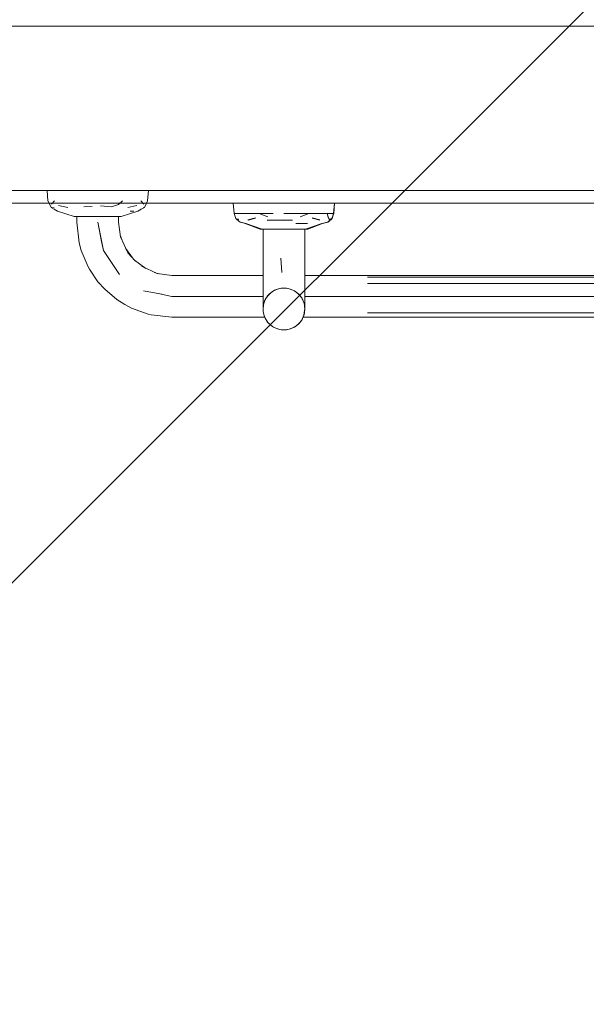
# Model space of a CAD drawing. Header units: millimetres. Extents: x 2 to 902, y -447 to 199.
# Tile 870 of 1056: x 45.489 to 46.383, y 183.121 to 184.676. Entities that reach past the tile are written whole.
import ezdxf

# ---------------------------------------------------------------- set-up
doc = ezdxf.new("R2010")
doc.units = ezdxf.units.MM
doc.header["$MEASUREMENT"] = 0
doc.linetypes.add('NULL', pattern=[0])
for name, color, linetype, lineweight in [('AF-Textos conduto', 7, 'Continuous', 9), ('Ambiente-Textos', 251, 'Continuous', 5), ('IFC-Elemento terminal-Contorno', 253, 'Continuous', 5), ('IFC-Parede padrão-Contorno', 44, 'Continuous', 5)]:
    doc.layers.add(name, color=color, linetype=linetype, lineweight=lineweight)
doc.styles.add('Arial', font='arial.ttf')

msp = doc.modelspace()

# ---------------------------------------------------------------- linework, layer by layer
at = {"layer": 'AF-Textos conduto'}
msp.add_lwpolyline([(47.7548, 186.0652), (45.3548, 183.6652), (42.1626, 183.6652)], dxfattribs=at)
at = {"layer": 'IFC-Elemento terminal-Contorno', "lineweight": 5}
for p, q in [((45.5321, 184.4063), (45.5375, 184.4063)), ((45.5321, 184.4063), (45.5335, 184.3903)), ((45.5375, 184.4063), (45.5428, 184.4063)), ((45.5428, 184.4063), (45.5575, 184.4063)), ((45.5575, 184.4063), (45.5721, 184.4063)), ((45.5721, 184.4063), (45.5921, 184.4063)), ((45.5921, 184.4063), (45.6121, 184.4063)), ((45.6121, 184.4063), (45.6321, 184.4063)), ((45.6321, 184.4063), (45.6521, 184.4063)), ((45.6521, 184.4063), (45.6667, 184.4063)), ((45.6667, 184.4063), (45.6813, 184.4063)), ((45.6813, 184.4063), (45.685, 184.4063)), ((45.685, 184.4063), (45.6921, 184.4063)), ((45.6907, 184.3903), (45.6921, 184.4063)), ((45.5335, 184.3903), (45.5368, 184.3831)), ((45.5353, 184.3863), (45.5368, 184.3831)), ((45.5368, 184.3831), (45.5384, 184.3795)), ((45.5368, 184.3831), (45.5384, 184.3795)), ((45.5384, 184.3795), (45.5397, 184.3794)), ((45.5384, 184.3795), (45.5436, 184.3768)), ((45.5384, 184.3795), (45.5397, 184.3794)), ((45.5384, 184.3795), (45.5436, 184.3768)), ((45.5392, 184.3849), (45.544, 184.3903)), ((45.5392, 184.3849), (45.5405, 184.3863)), ((45.5397, 184.3794), (45.5434, 184.3793)), ((45.5397, 184.3794), (45.5434, 184.3793)), ((45.5436, 184.3768), (45.5488, 184.3741)), ((45.5436, 184.3768), (45.5488, 184.3741)), ((45.5502, 184.383), (45.5647, 184.3797)), ((45.5502, 184.383), (45.5647, 184.3797)), ((45.59, 184.3807), (45.6032, 184.381)), ((45.59, 184.3807), (45.6032, 184.381)), ((45.6163, 184.3823), (45.6341, 184.3807)), ((45.6163, 184.3823), (45.6341, 184.3807)), ((45.6341, 184.3807), (45.6449, 184.3845)), ((45.6341, 184.3807), (45.6449, 184.3845)), ((45.6449, 184.3845), (45.6514, 184.3903)), ((45.6449, 184.3845), (45.647, 184.3863)), ((45.6595, 184.3797), (45.674, 184.383)), ((45.6595, 184.3797), (45.674, 184.383)), ((45.6753, 184.3741), (45.6806, 184.3768)), ((45.6753, 184.3741), (45.6806, 184.3768)), ((45.6801, 184.3903), (45.685, 184.3849)), ((45.6806, 184.3768), (45.6858, 184.3795)), ((45.6806, 184.3768), (45.6858, 184.3795)), ((45.6837, 184.3863), (45.685, 184.3849)), ((45.6845, 184.3794), (45.6858, 184.3795)), ((45.6845, 184.3794), (45.6858, 184.3795)), ((45.6858, 184.3795), (45.6907, 184.3903)), ((45.6858, 184.3795), (45.6889, 184.3863)), ((45.8261, 184.3863), (45.8275, 184.3703)), ((45.8261, 184.3863), (45.8275, 184.3703)), ((45.8262, 184.3863), (45.8315, 184.3863)), ((45.8262, 184.3863), (45.8276, 184.3703)), ((45.8315, 184.3863), (45.8369, 184.3863)), ((45.8369, 184.3863), (45.8515, 184.3863)), ((45.8515, 184.3863), (45.8661, 184.3863)), ((45.8661, 184.3863), (45.8861, 184.3863)), ((45.8861, 184.3863), (45.9061, 184.3863)), ((45.9061, 184.3863), (45.9325, 184.3863)), ((45.9325, 184.3863), (45.946, 184.3863)), ((45.946, 184.3863), (45.9607, 184.3863)), ((45.9607, 184.3863), (45.9753, 184.3863)), ((45.9753, 184.3863), (45.9806, 184.3863)), ((45.9806, 184.3863), (45.986, 184.3863)), ((45.9846, 184.3703), (45.986, 184.3863)), ((45.9847, 184.3703), (45.9861, 184.3863)), ((45.5488, 184.3741), (45.575, 184.3653)), ((45.5488, 184.3741), (45.575, 184.3653)), ((45.575, 184.3653), (45.5777, 184.3653)), ((45.575, 184.3653), (45.5777, 184.3653)), ((45.5777, 184.3653), (45.5804, 184.3653)), ((45.5777, 184.3653), (45.5804, 184.3653)), ((45.5791, 184.3564), (45.5791, 184.3653)), ((45.5791, 184.3564), (45.5791, 184.3653)), ((45.5804, 184.3653), (45.5832, 184.3653)), ((45.5804, 184.3653), (45.5859, 184.3653)), ((45.5832, 184.3653), (45.5859, 184.3653)), ((45.5859, 184.3653), (45.5924, 184.3653)), ((45.5859, 184.3653), (45.5924, 184.3653)), ((45.5924, 184.3653), (45.599, 184.3653)), ((45.5924, 184.3653), (45.599, 184.3653)), ((45.599, 184.3653), (45.6055, 184.3653)), ((45.599, 184.3653), (45.6055, 184.3653)), ((45.6055, 184.3653), (45.6121, 184.3653)), ((45.6055, 184.3653), (45.6121, 184.3653)), ((45.6121, 184.3653), (45.6186, 184.3653)), ((45.6121, 184.3653), (45.6186, 184.3653)), ((45.6186, 184.3653), (45.6252, 184.3653)), ((45.6186, 184.3653), (45.6252, 184.3653)), ((45.6252, 184.3653), (45.6317, 184.3653)), ((45.6252, 184.3653), (45.6383, 184.3653)), ((45.6317, 184.3653), (45.6383, 184.3653)), ((45.6383, 184.3653), (45.641, 184.3653)), ((45.6383, 184.3653), (45.641, 184.3653)), ((45.641, 184.3653), (45.6437, 184.3653)), ((45.641, 184.3653), (45.6437, 184.3653)), ((45.6437, 184.3653), (45.6464, 184.3653)), ((45.6437, 184.3653), (45.6464, 184.3653)), ((45.6451, 184.3564), (45.6451, 184.3653)), ((45.6451, 184.3564), (45.6451, 184.3653)), ((45.6464, 184.3653), (45.6492, 184.3653)), ((45.6464, 184.3653), (45.6492, 184.3653)), ((45.6492, 184.3653), (45.6753, 184.3741)), ((45.6492, 184.3653), (45.6753, 184.3741)), ((45.6633, 184.3741), (45.6663, 184.3741)), ((45.6633, 184.3741), (45.6693, 184.3741)), ((45.8275, 184.3703), (45.8298, 184.3637)), ((45.8275, 184.3703), (45.838, 184.3703)), ((45.8275, 184.3703), (45.8303, 184.3623)), ((45.8276, 184.3703), (45.8302, 184.3625)), ((45.8302, 184.3625), (45.8357, 184.3572)), ((45.8303, 184.3623), (45.8316, 184.361)), ((45.8303, 184.3623), (45.8316, 184.361)), ((45.8315, 184.3613), (45.8344, 184.3611)), ((45.8316, 184.361), (45.8318, 184.361)), ((45.8316, 184.361), (45.8339, 184.3589)), ((45.8316, 184.361), (45.8347, 184.3607)), ((45.8316, 184.361), (45.8362, 184.3568)), ((45.8328, 184.3703), (45.838, 184.3703)), ((45.838, 184.3703), (45.8668, 184.3703)), ((45.8491, 184.36), (45.8613, 184.3632)), ((45.8494, 184.3597), (45.8614, 184.363)), ((45.8524, 184.3703), (45.8668, 184.3703)), ((45.8668, 184.3703), (45.8805, 184.365)), ((45.8668, 184.3703), (45.8806, 184.3649)), ((45.8668, 184.3703), (45.8889, 184.3703)), ((45.8796, 184.3596), (45.8926, 184.3597)), ((45.8801, 184.3703), (45.8889, 184.3703)), ((45.8926, 184.3597), (45.9061, 184.3599)), ((45.8927, 184.3594), (45.9061, 184.3595)), ((45.9061, 184.3703), (45.9454, 184.3703)), ((45.9061, 184.3703), (45.9233, 184.3703)), ((45.9061, 184.3599), (45.9196, 184.3597)), ((45.9061, 184.3595), (45.9194, 184.3594)), ((45.9233, 184.3703), (45.9257, 184.3703)), ((45.9316, 184.3649), (45.9454, 184.3703)), ((45.9317, 184.365), (45.9453, 184.3703)), ((45.9454, 184.3703), (45.9741, 184.3703)), ((45.9454, 184.3703), (45.9598, 184.3703)), ((45.9507, 184.363), (45.9627, 184.3597)), ((45.9509, 184.3632), (45.963, 184.36)), ((45.9741, 184.3703), (45.976, 184.3648)), ((45.9741, 184.3703), (45.9758, 184.3645)), ((45.9741, 184.3703), (45.9847, 184.3703)), ((45.9741, 184.3703), (45.9794, 184.3703)), ((45.9758, 184.3645), (45.9775, 184.3607)), ((45.976, 184.3648), (45.9779, 184.3608)), ((45.976, 184.3568), (45.9806, 184.361)), ((45.9765, 184.3572), (45.982, 184.3625)), ((45.9775, 184.3607), (45.9819, 184.3623)), ((45.9778, 184.3611), (45.982, 184.3625)), ((45.9783, 184.3589), (45.9806, 184.361)), ((45.9806, 184.361), (45.9819, 184.3623)), ((45.9806, 184.361), (45.9819, 184.3623)), ((45.9816, 184.3622), (45.9819, 184.3623)), ((45.9819, 184.3623), (45.9847, 184.3703)), ((45.982, 184.3625), (45.9846, 184.3703)), ((45.9823, 184.3636), (45.9847, 184.3703)), ((45.5791, 184.3564), (45.583, 184.3236)), ((45.5791, 184.3564), (45.583, 184.3236)), ((45.6121, 184.3564), (45.6153, 184.3403)), ((45.6121, 184.3564), (45.6181, 184.3259)), ((45.6121, 184.3564), (45.6153, 184.3403)), ((45.6121, 184.3564), (45.621, 184.3116)), ((45.6451, 184.3564), (45.6479, 184.3335)), ((45.6451, 184.3564), (45.6479, 184.3335)), ((45.8357, 184.3572), (45.845, 184.3542)), ((45.8357, 184.3572), (45.8363, 184.3569)), ((45.8359, 184.3571), (45.8362, 184.3568)), ((45.8362, 184.3568), (45.8418, 184.3552)), ((45.8362, 184.3568), (45.8368, 184.3565)), ((45.8362, 184.3568), (45.8459, 184.3541)), ((45.8362, 184.3568), (45.8368, 184.3565)), ((45.8363, 184.3569), (45.845, 184.3542)), ((45.8368, 184.3565), (45.8431, 184.3548)), ((45.8368, 184.3565), (45.8459, 184.3541)), ((45.845, 184.3542), (45.8714, 184.3453)), ((45.845, 184.3542), (45.8686, 184.3453)), ((45.8459, 184.3541), (45.869, 184.3453)), ((45.8459, 184.3541), (45.8717, 184.3453)), ((45.8686, 184.3453), (45.8714, 184.3453)), ((45.869, 184.3453), (45.8717, 184.3453)), ((45.869, 184.3453), (45.8799, 184.3453)), ((45.869, 184.3453), (45.8717, 184.3453)), ((45.8714, 184.3453), (45.8741, 184.3453)), ((45.8717, 184.3453), (45.8745, 184.3453)), ((45.8717, 184.3453), (45.8745, 184.3453)), ((45.8731, 184.3364), (45.8731, 184.3453)), ((45.8731, 184.3364), (45.8731, 184.3453)), ((45.8741, 184.3453), (45.8796, 184.3453)), ((45.8745, 184.3453), (45.8799, 184.3453)), ((45.8745, 184.3453), (45.8772, 184.3453)), ((45.8772, 184.3453), (45.8799, 184.3453)), ((45.8796, 184.3453), (45.8862, 184.3453)), ((45.8798, 184.3593), (45.8927, 184.3594)), ((45.8799, 184.3453), (45.8864, 184.3453)), ((45.8799, 184.3453), (45.893, 184.3453)), ((45.8862, 184.3453), (45.8928, 184.3453)), ((45.8928, 184.3453), (45.8995, 184.3453)), ((45.893, 184.3453), (45.8995, 184.3453)), ((45.8995, 184.3453), (45.9061, 184.3453)), ((45.8995, 184.3453), (45.9061, 184.3453)), ((45.9061, 184.3453), (45.9127, 184.3453)), ((45.9061, 184.3453), (45.9192, 184.3453)), ((45.9061, 184.3453), (45.9126, 184.3453)), ((45.9126, 184.3453), (45.9192, 184.3453)), ((45.9127, 184.3453), (45.9193, 184.3453)), ((45.9192, 184.3453), (45.9257, 184.3453)), ((45.9193, 184.3453), (45.926, 184.3453)), ((45.9247, 184.3541), (45.9433, 184.3541)), ((45.9247, 184.3541), (45.934, 184.3541)), ((45.9257, 184.3453), (45.9323, 184.3453)), ((45.9257, 184.3453), (45.9323, 184.3453)), ((45.926, 184.3453), (45.9326, 184.3453)), ((45.9323, 184.3453), (45.935, 184.3453)), ((45.9323, 184.3453), (45.9377, 184.3453)), ((45.9326, 184.3453), (45.9353, 184.3453)), ((45.935, 184.3453), (45.9377, 184.3453)), ((45.9353, 184.3453), (45.9381, 184.3453)), ((45.9377, 184.3453), (45.9404, 184.3453)), ((45.9377, 184.3453), (45.9404, 184.3453)), ((45.9381, 184.3453), (45.9408, 184.3453)), ((45.9391, 184.3364), (45.9391, 184.3453)), ((45.9391, 184.3364), (45.9391, 184.3453)), ((45.9404, 184.3453), (45.9662, 184.3541)), ((45.9404, 184.3453), (45.9432, 184.3453)), ((45.9404, 184.3453), (45.9432, 184.3453)), ((45.9408, 184.3453), (45.9671, 184.3542)), ((45.9408, 184.3453), (45.9436, 184.3453)), ((45.9432, 184.3453), (45.9662, 184.3541)), ((45.9436, 184.3453), (45.9671, 184.3542)), ((45.9662, 184.3541), (45.9754, 184.3565)), ((45.9671, 184.3542), (45.9759, 184.3569)), ((45.9691, 184.3548), (45.9754, 184.3565)), ((45.9754, 184.3565), (45.976, 184.3568)), ((45.9754, 184.3565), (45.976, 184.3568)), ((45.9759, 184.3569), (45.9765, 184.3572)), ((45.976, 184.3568), (45.9763, 184.3571)), ((45.6153, 184.3403), (45.6181, 184.3259)), ((45.6153, 184.3403), (45.6181, 184.3259)), ((45.6476, 184.336), (45.65, 184.329)), ((45.6476, 184.336), (45.65, 184.329)), ((45.6479, 184.3335), (45.6595, 184.3082)), ((45.6479, 184.3335), (45.6595, 184.3082)), ((45.8731, 184.3203), (45.8731, 184.3364)), ((45.8731, 184.2916), (45.8731, 184.3364)), ((45.8731, 184.3203), (45.8731, 184.3364)), ((45.9391, 184.3203), (45.9391, 184.3364)), ((45.9391, 184.2916), (45.9391, 184.3364)), ((45.9391, 184.3203), (45.9391, 184.3364)), ((45.583, 184.3236), (45.5861, 184.3118)), ((45.583, 184.3236), (45.5861, 184.3118)), ((45.6181, 184.3259), (45.621, 184.3116)), ((45.6562, 184.3155), (45.6687, 184.2981)), ((45.6562, 184.3155), (45.6687, 184.2981)), ((45.8731, 184.2916), (45.8731, 184.3203)), ((45.8731, 184.3059), (45.8731, 184.3203)), ((45.9391, 184.3059), (45.9391, 184.3203)), ((45.9391, 184.2916), (45.9391, 184.3203)), ((45.9391, 184.3059), (45.9391, 184.3203)), ((45.5861, 184.3118), (45.5971, 184.2857)), ((45.5861, 184.3118), (45.5971, 184.2857)), ((45.621, 184.3116), (45.6337, 184.2926)), ((45.621, 184.3116), (45.6464, 184.2736)), ((45.6595, 184.3082), (45.6711, 184.2954)), ((45.6595, 184.3082), (45.6711, 184.2954)), ((45.8731, 184.2916), (45.8731, 184.3059)), ((45.9013, 184.2998), (45.9028, 184.2768)), ((45.9013, 184.2998), (45.9028, 184.2768)), ((45.9391, 184.2916), (45.9391, 184.3059)), ((45.9391, 184.2916), (45.9391, 184.3059)), ((45.5971, 184.2857), (45.599, 184.2822)), ((45.5971, 184.2857), (45.599, 184.2822)), ((45.599, 184.2822), (45.6125, 184.2622)), ((45.599, 184.2822), (45.6125, 184.2622)), ((45.6337, 184.2926), (45.6464, 184.2736)), ((45.6703, 184.2964), (45.6882, 184.2834)), ((45.6703, 184.2964), (45.6882, 184.2834)), ((45.681, 184.2868), (45.7062, 184.2752)), ((45.681, 184.2868), (45.7062, 184.2752)), ((45.8731, 184.2726), (45.8731, 184.2916)), ((45.8731, 184.2536), (45.8731, 184.2916)), ((45.8731, 184.2726), (45.8731, 184.2916)), ((45.9391, 184.2726), (45.9391, 184.2916)), ((45.9391, 184.2536), (45.9391, 184.2916)), ((45.9391, 184.2726), (45.9391, 184.2916)), ((45.7017, 184.2772), (45.7088, 184.2748)), ((45.7017, 184.2772), (45.7088, 184.2748)), ((45.7062, 184.2752), (45.7291, 184.2723)), ((45.7062, 184.2752), (45.7291, 184.2723)), ((45.7291, 184.2723), (45.8731, 184.2722)), ((45.7291, 184.2723), (45.8731, 184.2722)), ((45.8731, 184.2536), (45.8731, 184.2726)), ((45.8731, 184.2536), (45.8731, 184.2726)), ((45.9391, 184.2536), (45.9391, 184.2726)), ((45.9391, 184.2536), (45.9391, 184.2726)), ((45.9391, 184.2722), (46.1665, 184.272)), ((45.9391, 184.2722), (46.1665, 184.272)), ((46.0379, 184.2698), (46.7943, 184.2698)), ((46.1665, 184.272), (46.6553, 184.272)), ((46.1665, 184.272), (46.6553, 184.272)), ((45.6125, 184.2622), (45.6232, 184.2506)), ((45.6125, 184.2622), (45.6232, 184.2506)), ((45.6232, 184.2506), (45.6421, 184.2345)), ((45.6232, 184.2506), (45.6421, 184.2345)), ((45.8731, 184.2409), (45.8731, 184.2536)), ((45.8731, 184.2409), (45.8731, 184.2536)), ((45.8935, 184.2498), (45.8975, 184.2512)), ((45.8935, 184.2498), (45.8975, 184.2512)), ((45.8957, 184.2506), (45.9003, 184.2517)), ((45.8957, 184.2506), (45.9003, 184.2517)), ((45.8975, 184.2512), (45.9018, 184.252)), ((45.8975, 184.2512), (45.9018, 184.252)), ((45.9003, 184.2517), (45.9033, 184.2521)), ((45.9003, 184.2517), (45.9033, 184.2521)), ((45.9003, 184.2517), (45.9018, 184.252)), ((45.9003, 184.2517), (45.9018, 184.252)), ((45.9018, 184.252), (45.9061, 184.2523)), ((45.9018, 184.252), (45.9061, 184.2523)), ((45.9018, 184.252), (45.9033, 184.2521)), ((45.9018, 184.252), (45.9033, 184.2521)), ((45.9033, 184.2521), (45.908, 184.2522)), ((45.9033, 184.2521), (45.908, 184.2522)), ((45.9061, 184.2523), (45.9104, 184.252)), ((45.9061, 184.2523), (45.908, 184.2522)), ((45.908, 184.2522), (45.9127, 184.2516)), ((45.908, 184.2522), (45.9104, 184.252)), ((45.908, 184.2522), (45.9127, 184.2516)), ((45.908, 184.2522), (45.9104, 184.252)), ((45.9104, 184.252), (45.9146, 184.2512)), ((45.9104, 184.252), (45.9127, 184.2516)), ((45.9104, 184.252), (45.9127, 184.2516)), ((45.9127, 184.2516), (45.9173, 184.2503)), ((45.9127, 184.2516), (45.9146, 184.2512)), ((45.9127, 184.2516), (45.9173, 184.2503)), ((45.9146, 184.2512), (45.9187, 184.2498)), ((45.9146, 184.2512), (45.9187, 184.2498)), ((45.9391, 184.2409), (45.9391, 184.2536)), ((45.9391, 184.2409), (45.9391, 184.2536)), ((46.0379, 184.2594), (46.7943, 184.2594)), ((45.6843, 184.2482), (45.6987, 184.2454)), ((45.6987, 184.2454), (45.7131, 184.2425)), ((45.7073, 184.2437), (45.7291, 184.2393)), ((45.7291, 184.2393), (45.8731, 184.2393)), ((45.8731, 184.2282), (45.8731, 184.2409)), ((45.8731, 184.2282), (45.8731, 184.2409)), ((45.876, 184.2325), (45.8786, 184.2374)), ((45.876, 184.2325), (45.8786, 184.2374)), ((45.8766, 184.2341), (45.8775, 184.2358)), ((45.8766, 184.2341), (45.8775, 184.2358)), ((45.8775, 184.2358), (45.8786, 184.2374)), ((45.8775, 184.2358), (45.8786, 184.2374)), ((45.8786, 184.2374), (45.8815, 184.2412)), ((45.8786, 184.2374), (45.8815, 184.2412)), ((45.8786, 184.2374), (45.8799, 184.2394)), ((45.8786, 184.2374), (45.8799, 184.2394)), ((45.8799, 184.2394), (45.8828, 184.2427)), ((45.8799, 184.2394), (45.8828, 184.2427)), ((45.8799, 184.2394), (45.8815, 184.2412)), ((45.8799, 184.2394), (45.8815, 184.2412)), ((45.8815, 184.2412), (45.8849, 184.2445)), ((45.8815, 184.2412), (45.8849, 184.2445)), ((45.8828, 184.2427), (45.886, 184.2455)), ((45.8828, 184.2427), (45.886, 184.2455)), ((45.8848, 184.2445), (45.8873, 184.2464)), ((45.8848, 184.2445), (45.8873, 184.2464)), ((45.8848, 184.2445), (45.886, 184.2455)), ((45.8848, 184.2445), (45.886, 184.2455)), ((45.886, 184.2455), (45.8896, 184.2479)), ((45.886, 184.2455), (45.8896, 184.2479)), ((45.886, 184.2455), (45.8873, 184.2464)), ((45.886, 184.2455), (45.8873, 184.2464)), ((45.8873, 184.2464), (45.8913, 184.2488)), ((45.8873, 184.2464), (45.8913, 184.2488)), ((45.8896, 184.2479), (45.8935, 184.2498)), ((45.8896, 184.2479), (45.8913, 184.2488)), ((45.8913, 184.2488), (45.8957, 184.2506)), ((45.8913, 184.2488), (45.8957, 184.2506)), ((45.8913, 184.2488), (45.8935, 184.2498)), ((45.8913, 184.2488), (45.8935, 184.2498)), ((45.8935, 184.2498), (45.8957, 184.2506)), ((45.8935, 184.2498), (45.8957, 184.2506)), ((45.9173, 184.2503), (45.9201, 184.2491)), ((45.9173, 184.2503), (45.9187, 184.2498)), ((45.9173, 184.2503), (45.9201, 184.2491)), ((45.9173, 184.2503), (45.9187, 184.2498)), ((45.9187, 184.2498), (45.9226, 184.2479)), ((45.9187, 184.2498), (45.9201, 184.2491)), ((45.9187, 184.2498), (45.9226, 184.2479)), ((45.9187, 184.2498), (45.9201, 184.2491)), ((45.9201, 184.2491), (45.9242, 184.2468)), ((45.9201, 184.2491), (45.9242, 184.2468)), ((45.9226, 184.2479), (45.9262, 184.2455)), ((45.9226, 184.2479), (45.9242, 184.2468)), ((45.9242, 184.2468), (45.928, 184.2439)), ((45.9242, 184.2468), (45.9262, 184.2455)), ((45.9242, 184.2468), (45.928, 184.2439)), ((45.9242, 184.2468), (45.9262, 184.2455)), ((45.9262, 184.2455), (45.9294, 184.2427)), ((45.9262, 184.2455), (45.928, 184.2439)), ((45.9262, 184.2455), (45.928, 184.2439)), ((45.928, 184.2439), (45.9313, 184.2406)), ((45.928, 184.2439), (45.9294, 184.2427)), ((45.928, 184.2439), (45.9313, 184.2406)), ((45.9294, 184.2427), (45.9323, 184.2394)), ((45.9294, 184.2427), (45.9313, 184.2406)), ((45.9313, 184.2406), (45.9317, 184.24)), ((45.9313, 184.2406), (45.9323, 184.2394)), ((45.9313, 184.2406), (45.9331, 184.2381)), ((45.9313, 184.2406), (45.9323, 184.2394)), ((45.9317, 184.24), (45.9331, 184.2381)), ((45.9323, 184.2394), (45.9347, 184.2358)), ((45.9323, 184.2394), (45.9331, 184.2381)), ((45.9323, 184.2394), (45.9347, 184.2358)), ((45.9323, 184.2394), (45.9331, 184.2381)), ((45.9331, 184.2381), (45.9355, 184.2341)), ((45.9331, 184.2381), (45.9355, 184.2341)), ((45.9347, 184.2358), (45.9366, 184.232)), ((45.9347, 184.2358), (45.9355, 184.2341)), ((45.9391, 184.2282), (45.9391, 184.2409)), ((45.9391, 184.2282), (45.9391, 184.2409)), ((45.9391, 184.2393), (46.2965, 184.2393)), ((46.2965, 184.2393), (46.6998, 184.2393)), ((45.6421, 184.2345), (45.6547, 184.2264)), ((45.6421, 184.2345), (45.6547, 184.2264)), ((45.6547, 184.2264), (45.6657, 184.2205)), ((45.6547, 184.2264), (45.6657, 184.2205)), ((45.6657, 184.2205), (45.692, 184.2113)), ((45.6657, 184.2205), (45.692, 184.2113)), ((45.8731, 184.2254), (45.8731, 184.2282)), ((45.8731, 184.2225), (45.8731, 184.2282)), ((45.8731, 184.2193), (45.8737, 184.2256)), ((45.8731, 184.2193), (45.8737, 184.2256)), ((45.8731, 184.2225), (45.8731, 184.2254)), ((45.8731, 184.2225), (45.8731, 184.2254)), ((45.8731, 184.2193), (45.874, 184.2249)), ((45.8731, 184.2193), (45.874, 184.2249)), ((45.8731, 184.2193), (45.874, 184.2249)), ((45.8731, 184.2193), (45.874, 184.2249)), ((45.8731, 184.2193), (45.8731, 184.2225)), ((45.8731, 184.2193), (45.8731, 184.2225)), ((45.8737, 184.2256), (45.8745, 184.2286)), ((45.8737, 184.2256), (45.8745, 184.2286)), ((45.8737, 184.2256), (45.8742, 184.228)), ((45.8737, 184.2256), (45.8742, 184.228)), ((45.874, 184.2249), (45.8745, 184.2289)), ((45.874, 184.2249), (45.8745, 184.2289)), ((45.8742, 184.228), (45.8745, 184.2287)), ((45.8742, 184.228), (45.8745, 184.2287)), ((45.8742, 184.2279), (45.8742, 184.228)), ((45.8745, 184.2289), (45.876, 184.2325)), ((45.8745, 184.2289), (45.876, 184.2325)), ((45.8745, 184.2289), (45.8748, 184.2297)), ((45.8745, 184.2289), (45.8748, 184.2297)), ((45.8748, 184.2297), (45.876, 184.2325)), ((45.8748, 184.2297), (45.876, 184.2325)), ((45.8748, 184.2297), (45.8756, 184.232)), ((45.8748, 184.2297), (45.8756, 184.232)), ((45.8756, 184.232), (45.8769, 184.2343)), ((45.8756, 184.232), (45.8769, 184.2343)), ((45.8756, 184.232), (45.8766, 184.2341)), ((45.8756, 184.232), (45.8766, 184.2341)), ((45.9355, 184.2341), (45.9373, 184.2297)), ((45.9355, 184.2341), (45.9366, 184.232)), ((45.9355, 184.2341), (45.9373, 184.2297)), ((45.9355, 184.2341), (45.9366, 184.232)), ((45.9366, 184.232), (45.9373, 184.2297)), ((45.9366, 184.232), (45.938, 184.2279)), ((45.9366, 184.232), (45.9373, 184.2297)), ((45.9366, 184.232), (45.938, 184.2279)), ((45.9373, 184.2297), (45.9384, 184.2258)), ((45.9373, 184.2297), (45.9384, 184.226)), ((45.938, 184.2279), (45.9385, 184.2255)), ((45.938, 184.2279), (45.9385, 184.2255)), ((45.9384, 184.2261), (45.9387, 184.2234)), ((45.9384, 184.226), (45.9386, 184.2252)), ((45.9384, 184.226), (45.9387, 184.2234)), ((45.9384, 184.226), (45.9386, 184.2252)), ((45.9384, 184.2259), (45.9385, 184.2256)), ((45.9385, 184.2256), (45.9386, 184.2252)), ((45.9385, 184.2256), (45.9386, 184.2252)), ((45.9386, 184.2252), (45.9391, 184.2193)), ((45.9386, 184.2252), (45.9387, 184.2234)), ((45.9387, 184.2234), (45.9391, 184.2193)), ((45.9387, 184.2234), (45.9391, 184.2193)), ((45.9391, 184.2254), (45.9391, 184.2282)), ((45.9391, 184.2193), (45.9391, 184.2282)), ((45.9391, 184.2225), (45.9391, 184.2282)), ((45.9391, 184.2225), (45.9391, 184.2254)), ((45.9391, 184.2193), (45.9391, 184.2254)), ((45.9391, 184.2193), (45.9391, 184.2225)), ((45.9391, 184.2193), (45.9391, 184.2225)), ((45.692, 184.2113), (45.6964, 184.2102)), ((45.692, 184.2113), (45.6964, 184.2102)), ((45.6964, 184.2102), (45.7291, 184.2063)), ((45.6964, 184.2102), (45.7291, 184.2063)), ((45.7291, 184.2063), (45.8757, 184.2064)), ((45.7291, 184.2063), (45.8757, 184.2064)), ((45.8731, 184.2193), (45.8734, 184.2153)), ((45.8731, 184.2193), (45.8734, 184.2153)), ((45.8734, 184.2153), (45.8738, 184.2126)), ((45.8734, 184.2153), (45.8736, 184.2135)), ((45.8734, 184.2153), (45.8738, 184.2126)), ((45.8734, 184.2153), (45.8736, 184.2135)), ((45.8736, 184.2135), (45.8737, 184.2131)), ((45.8736, 184.2135), (45.8738, 184.2127)), ((45.8736, 184.2135), (45.8737, 184.2131)), ((45.8736, 184.2135), (45.8738, 184.2127)), ((45.8737, 184.2132), (45.8742, 184.2108)), ((45.8737, 184.2131), (45.8738, 184.2127)), ((45.8737, 184.2129), (45.8742, 184.2108)), ((45.8737, 184.2129), (45.8748, 184.2089)), ((45.8738, 184.2127), (45.8748, 184.2089)), ((45.8742, 184.2108), (45.8748, 184.2089)), ((45.8742, 184.2108), (45.8756, 184.2067)), ((45.8748, 184.2089), (45.8766, 184.2046)), ((45.8748, 184.2089), (45.8756, 184.2067)), ((45.8748, 184.2089), (45.8755, 184.207)), ((45.8748, 184.2089), (45.8766, 184.2046)), ((45.8748, 184.2089), (45.8756, 184.2067)), ((45.8755, 184.207), (45.8756, 184.2067)), ((45.8756, 184.2067), (45.8757, 184.2064)), ((45.8756, 184.2067), (45.8757, 184.2064)), ((45.8756, 184.2067), (45.8766, 184.2046)), ((45.8756, 184.2067), (45.8757, 184.2064)), ((45.8756, 184.2067), (45.8757, 184.2064)), ((45.8756, 184.2067), (45.8757, 184.2064)), ((45.8756, 184.2067), (45.8766, 184.2046)), ((45.8766, 184.2046), (45.8775, 184.2028)), ((45.8766, 184.2046), (45.8791, 184.2005)), ((45.8766, 184.2046), (45.8775, 184.2028)), ((45.8766, 184.2046), (45.8791, 184.2005)), ((45.9336, 184.2012), (45.9361, 184.2061)), ((45.9336, 184.2012), (45.9361, 184.2061)), ((45.9347, 184.2028), (45.9356, 184.2045)), ((45.9347, 184.2028), (45.9356, 184.2045)), ((45.9352, 184.2044), (45.9366, 184.2067)), ((45.9352, 184.2044), (45.9366, 184.2067)), ((45.9356, 184.2045), (45.9366, 184.2067)), ((45.9356, 184.2045), (45.9366, 184.2067)), ((45.9361, 184.2061), (45.9377, 184.2098)), ((45.9361, 184.2061), (45.9377, 184.2098)), ((45.9361, 184.2061), (45.9374, 184.2089)), ((45.9361, 184.2061), (45.9374, 184.2089)), ((45.9365, 184.2065), (45.9374, 184.2089)), ((45.9365, 184.2065), (45.9374, 184.2089)), ((45.9365, 184.2065), (45.9366, 184.2067)), ((45.9365, 184.2065), (45.9366, 184.2067)), ((45.9365, 184.2065), (46.1665, 184.2066)), ((45.9365, 184.2065), (46.1665, 184.2066)), ((45.9374, 184.2089), (45.9377, 184.2098)), ((45.9374, 184.2089), (45.9377, 184.2098)), ((45.9377, 184.2098), (45.9382, 184.2137)), ((45.9377, 184.2098), (45.9382, 184.2137)), ((45.9377, 184.21), (45.9385, 184.2131)), ((45.9377, 184.21), (45.9385, 184.2131)), ((45.9377, 184.2099), (45.9379, 184.2106)), ((45.9377, 184.2099), (45.9379, 184.2106)), ((45.9379, 184.2106), (45.9385, 184.2131)), ((45.9379, 184.2106), (45.9385, 184.2131)), ((45.9382, 184.2137), (45.9391, 184.2193)), ((45.9382, 184.2137), (45.9391, 184.2193)), ((45.9382, 184.2137), (45.9391, 184.2193)), ((45.9385, 184.2131), (45.9391, 184.2193)), ((45.9385, 184.2131), (45.9391, 184.2193)), ((46.0379, 184.2131), (46.7943, 184.2131)), ((46.0379, 184.2066), (46.4161, 184.2066)), ((46.0379, 184.2066), (46.7943, 184.2066)), ((45.8775, 184.2028), (45.8791, 184.2005)), ((45.8775, 184.2028), (45.8799, 184.1992)), ((45.8791, 184.2005), (45.8795, 184.1999)), ((45.8791, 184.2005), (45.8799, 184.1992)), ((45.8791, 184.2005), (45.8809, 184.1981)), ((45.8791, 184.2005), (45.8799, 184.1992)), ((45.8795, 184.1999), (45.8809, 184.1981)), ((45.8799, 184.1992), (45.8809, 184.1981)), ((45.8799, 184.1992), (45.8809, 184.1981)), ((45.8809, 184.1981), (45.8828, 184.196)), ((45.8809, 184.1981), (45.8842, 184.1947)), ((45.8809, 184.1981), (45.8828, 184.196)), ((45.8809, 184.1981), (45.8842, 184.1947)), ((45.8828, 184.196), (45.8842, 184.1947)), ((45.8828, 184.196), (45.8842, 184.1947)), ((45.8842, 184.1947), (45.888, 184.1918)), ((45.8842, 184.1947), (45.886, 184.1931)), ((45.8842, 184.1947), (45.888, 184.1918)), ((45.8842, 184.1947), (45.886, 184.1931)), ((45.886, 184.1931), (45.888, 184.1918)), ((45.886, 184.1931), (45.888, 184.1918)), ((45.888, 184.1918), (45.8896, 184.1907)), ((45.888, 184.1918), (45.8921, 184.1895)), ((45.888, 184.1918), (45.8896, 184.1907)), ((45.888, 184.1918), (45.8921, 184.1895)), ((45.8896, 184.1907), (45.8921, 184.1895)), ((45.8896, 184.1907), (45.8921, 184.1895)), ((45.8921, 184.1895), (45.8949, 184.1883)), ((45.8921, 184.1895), (45.8935, 184.1888)), ((45.8921, 184.1895), (45.8949, 184.1883)), ((45.8921, 184.1895), (45.8935, 184.1888)), ((45.8935, 184.1888), (45.8949, 184.1883)), ((45.8935, 184.1888), (45.8975, 184.1874)), ((45.8935, 184.1888), (45.8949, 184.1883)), ((45.9146, 184.1874), (45.9187, 184.1888)), ((45.9164, 184.1881), (45.9209, 184.1899)), ((45.9164, 184.1881), (45.9209, 184.1899)), ((45.9164, 184.1881), (45.9187, 184.1888)), ((45.9164, 184.1881), (45.9187, 184.1888)), ((45.9187, 184.1888), (45.9226, 184.1907)), ((45.9187, 184.1888), (45.9209, 184.1899)), ((45.9187, 184.1888), (45.9209, 184.1899)), ((45.9209, 184.1899), (45.9249, 184.1923)), ((45.9209, 184.1899), (45.9249, 184.1923)), ((45.9209, 184.1899), (45.9226, 184.1907)), ((45.9226, 184.1907), (45.9262, 184.1931)), ((45.9226, 184.1907), (45.9249, 184.1923)), ((45.9249, 184.1923), (45.9273, 184.1942)), ((45.9249, 184.1923), (45.9273, 184.1942)), ((45.9249, 184.1923), (45.9262, 184.1931)), ((45.9249, 184.1923), (45.9262, 184.1931)), ((45.9262, 184.1931), (45.9294, 184.196)), ((45.9262, 184.1931), (45.9273, 184.1942)), ((45.9262, 184.1931), (45.9273, 184.1942)), ((45.9273, 184.1942), (45.9307, 184.1974)), ((45.9273, 184.1942), (45.9307, 184.1974)), ((45.9273, 184.1942), (45.9294, 184.196)), ((45.9294, 184.196), (45.9323, 184.1992)), ((45.9294, 184.196), (45.9307, 184.1974)), ((45.9307, 184.1974), (45.9336, 184.2012)), ((45.9307, 184.1974), (45.9336, 184.2012)), ((45.9307, 184.1974), (45.9323, 184.1992)), ((45.9307, 184.1974), (45.9323, 184.1992)), ((45.9323, 184.1992), (45.9336, 184.2012)), ((45.9323, 184.1992), (45.9336, 184.2012)), ((45.9336, 184.2012), (45.9347, 184.2028)), ((45.9336, 184.2012), (45.9347, 184.2028)), ((45.8949, 184.1883), (45.8975, 184.1874)), ((45.8949, 184.1883), (45.8994, 184.1871)), ((45.8949, 184.1883), (45.8994, 184.1871)), ((45.8975, 184.1874), (45.8994, 184.1871)), ((45.8975, 184.1874), (45.9018, 184.1866)), ((45.8994, 184.1871), (45.9042, 184.1864)), ((45.8994, 184.1871), (45.9018, 184.1866)), ((45.8994, 184.1871), (45.9042, 184.1864)), ((45.8994, 184.1871), (45.9018, 184.1866)), ((45.9018, 184.1866), (45.9042, 184.1864)), ((45.9018, 184.1866), (45.9042, 184.1864)), ((45.9042, 184.1864), (45.9089, 184.1865)), ((45.9042, 184.1864), (45.9089, 184.1865)), ((45.9042, 184.1864), (45.9061, 184.1863)), ((45.9042, 184.1864), (45.9061, 184.1863)), ((45.9061, 184.1863), (45.9104, 184.1866)), ((45.9061, 184.1863), (45.9089, 184.1865)), ((45.9089, 184.1865), (45.9119, 184.1869)), ((45.9089, 184.1865), (45.9119, 184.1869)), ((45.9089, 184.1865), (45.9104, 184.1866)), ((45.9089, 184.1865), (45.9104, 184.1866)), ((45.9104, 184.1866), (45.9146, 184.1874)), ((45.9104, 184.1866), (45.9119, 184.1869)), ((45.9104, 184.1866), (45.9119, 184.1869)), ((45.9119, 184.1869), (45.9164, 184.1881)), ((45.9119, 184.1869), (45.9164, 184.1881)), ((45.9119, 184.1869), (45.9146, 184.1874)), ((45.9146, 184.1874), (45.9164, 184.1881))]:
    msp.add_line(p, q, dxfattribs=at)
at = {"layer": 'IFC-Parede padrão-Contorno', "color": 7, "lineweight": 5}
for p, q in [((44.1061, 184.6663), (46.6005, 184.6663)), ((45.0029, 184.6663), (47.1131, 184.6663)), ((44.1261, 184.4063), (46.8092, 184.4063)), ((45.2353, 184.4063), (47.7061, 184.4063)), ((44.1061, 184.3863), (46.5769, 184.3863))]:
    msp.add_line(p, q, dxfattribs=at)

# ---------------------------------------------------------------- texts
at = {"layer": 'Ambiente-Textos', "color": 7, "linetype": 'NULL', "lineweight": 5, "insert": (45.8961, 182.815), "char_height": 0.225, "width": 3.799253, "attachment_point": 8, "line_spacing_factor": 0.9, "style": 'Arial'}
msp.add_mtext('Lavabo aces.', dxfattribs=at)

doc.saveas('drawing.dxf')
